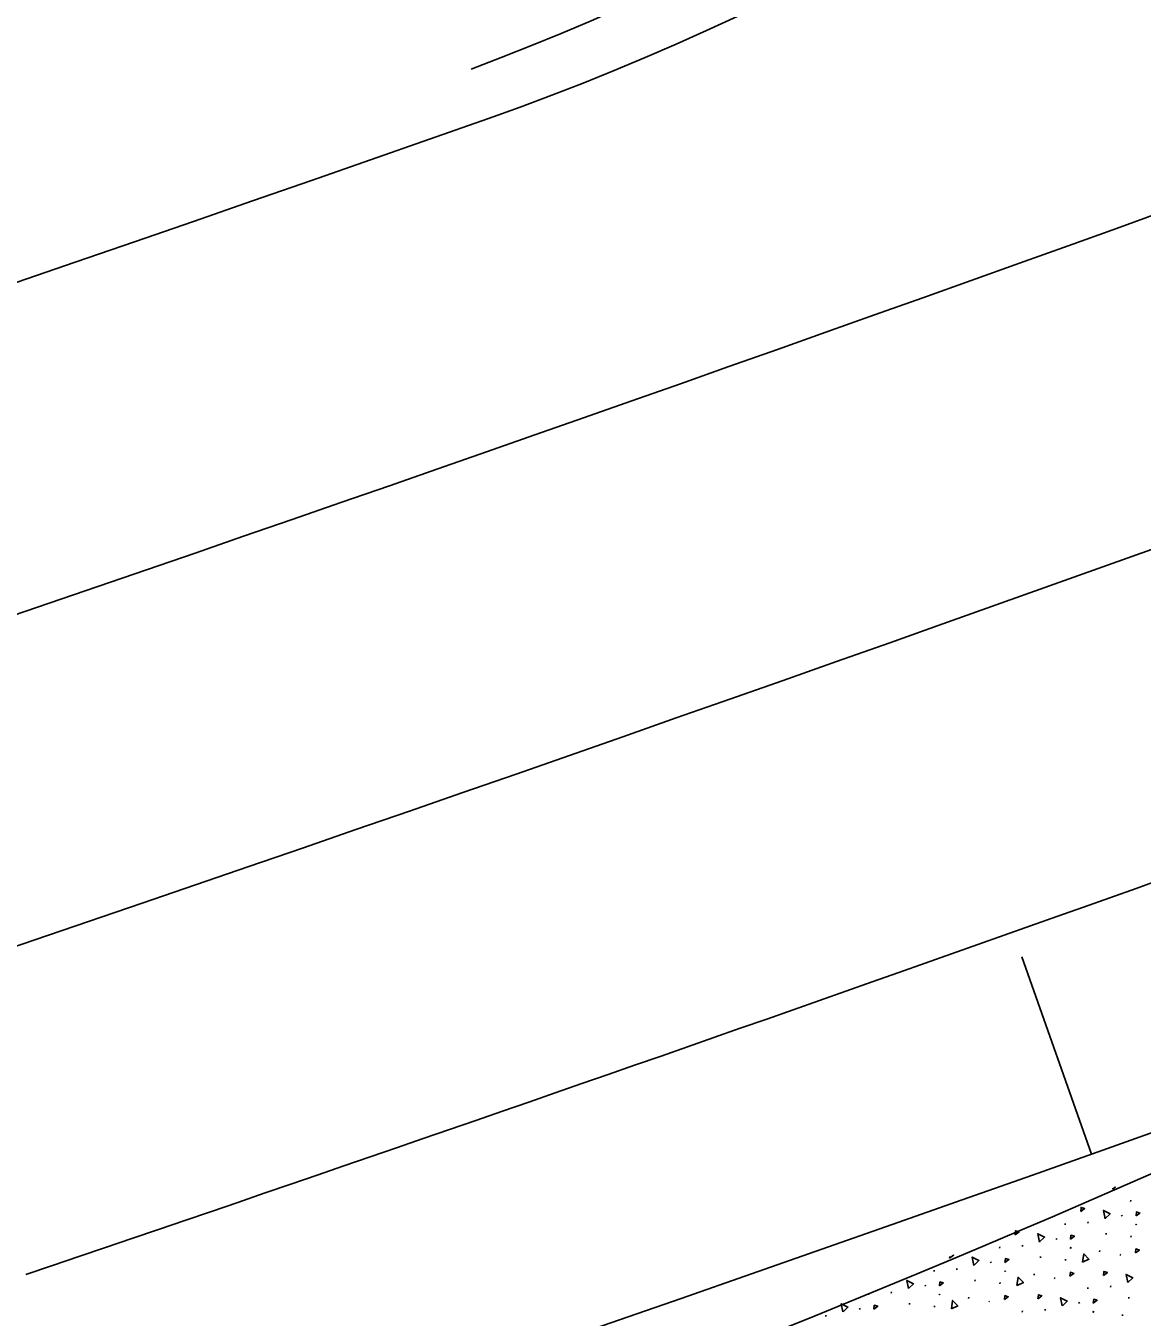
# Model space of a CAD drawing. Extents: x 2338610 to 2351914, y 366540 to 376484.
# Drawn here: x 2348456.29 to 2348498.95, y 367634.41 to 367683.77 of the extents above; entities that cross this region are included whole.
import ezdxf

# ---------------------------------------------------------------- set-up
doc = ezdxf.new("R2010")
doc.units = 0
for name, color, linetype in [('RD_HC_Cl', 7, 'Continuous'), ('RD_PD_ConcMed', 7, 'Continuous'), ('RD_PD_Final_LnLine', 7, 'Continuous'), ('RD_PD_Final_TrvlWay', 7, 'Continuous'), ('RD_PD_PaveShd', 7, 'Continuous'), ('TR SN UNASSIGNED 7', 7, 'Continuous')]:
    doc.layers.add(name, color=color, linetype=linetype)

msp = doc.modelspace()

# ---------------------------------------------------------------- linework, layer by layer
at = {"layer": 'RD_HC_Cl'}
msp.add_arc((2347533.93, 370355.677), 2880.79, 281.440729, 295.940729, dxfattribs=at)
at = {"layer": 'RD_PD_ConcMed'}
for p, q in [((2348497.934, 367639.387), (2348497.827, 367639.307)), ((2348497.827, 367639.307), (2348497.831, 367639.344)), ((2348498.511, 367638.826), (2348498.515, 367638.88)), ((2348496.006, 367637.934), (2348496.011, 367637.989)), ((2348496.878, 367638.003), (2348496.882, 367638.057)), ((2348498.167, 367638.314), (2348498.189, 367638.269)), ((2348498.693, 367637.966), (2348498.726, 367637.942)), ((2348498.719, 367637.961), (2348498.751, 367637.937)), ((2348497.569, 367637.565), (2348497.573, 367637.62)), ((2348498.523, 367637.468), (2348498.527, 367637.523)), ((2348493.502, 367637.043), (2348493.506, 367637.097)), ((2348494.373, 367637.111), (2348494.377, 367637.166)), ((2348495.663, 367637.422), (2348495.685, 367637.377)), ((2348496.189, 367637.074), (2348496.221, 367637.05)), ((2348496.214, 367637.07), (2348496.246, 367637.046)), ((2348497.326, 367636.907), (2348497.331, 367636.961)), ((2348491.592, 367636.667), (2348491.599, 367636.73)), ((2348493.158, 367636.531), (2348493.18, 367636.486)), ((2348495.065, 367636.674), (2348495.069, 367636.729)), ((2348496.018, 367636.577), (2348496.022, 367636.631)), ((2348498.099, 367636.805), (2348498.131, 367636.781)), ((2348490.997, 367636.152), (2348491.001, 367636.206)), ((2348491.868, 367636.22), (2348491.872, 367636.275)), ((2348493.684, 367636.183), (2348493.716, 367636.159)), ((2348493.709, 367636.178), (2348493.741, 367636.155)), ((2348494.822, 367636.016), (2348494.826, 367636.07)), ((2348490.653, 367635.64), (2348490.675, 367635.595)), ((2348492.56, 367635.783), (2348492.564, 367635.837)), ((2348493.513, 367635.686), (2348493.518, 367635.74)), ((2348495.594, 367635.914), (2348495.626, 367635.89)), ((2348496.876, 367635.492), (2348496.88, 367635.546)), ((2348497.747, 367635.56), (2348497.751, 367635.615)), ((2348488.492, 367635.26), (2348488.496, 367635.315)), ((2348489.363, 367635.329), (2348489.368, 367635.383)), ((2348491.179, 367635.292), (2348491.211, 367635.268)), ((2348491.204, 367635.287), (2348491.237, 367635.263)), ((2348492.317, 367635.124), (2348492.321, 367635.179)), ((2348493.09, 367635.022), (2348493.122, 367634.998)), ((2348498.438, 367635.123), (2348498.443, 367635.177)), ((2348488.149, 367634.749), (2348488.171, 367634.703)), ((2348490.055, 367634.892), (2348490.059, 367634.946)), ((2348491.009, 367634.794), (2348491.013, 367634.849)), ((2348494.371, 367634.6), (2348494.375, 367634.655)), ((2348495.242, 367634.669), (2348495.246, 367634.723)), ((2348496.532, 367634.98), (2348496.554, 367634.935)), ((2348497.058, 367634.632), (2348497.09, 367634.608)), ((2348497.083, 367634.627), (2348497.115, 367634.603)), ((2348498.196, 367634.464), (2348498.2, 367634.519)), ((2348486.859, 367634.437), (2348486.863, 367634.492))]:
    msp.add_line(p, q, dxfattribs=at)
for points in [[(2348496.602, 367638.45), (2348496.618, 367638.603), (2348496.751, 367638.561), (2348496.602, 367638.45)], [(2348497.533, 367638.175), (2348497.468, 367638.489), (2348497.724, 367638.362), (2348497.537, 367638.178)], [(2348498.717, 367638.28), (2348498.733, 367638.433), (2348498.866, 367638.392), (2348498.717, 367638.28)], [(2348494.097, 367637.558), (2348494.113, 367637.711), (2348494.246, 367637.67), (2348494.097, 367637.558)], [(2348495.028, 367637.284), (2348494.963, 367637.597), (2348495.219, 367637.471), (2348495.032, 367637.287)], [(2348496.212, 367637.389), (2348496.229, 367637.542), (2348496.361, 367637.501), (2348496.212, 367637.389)], [(2348498.697, 367636.864), (2348498.713, 367637.017), (2348498.845, 367636.976), (2348498.697, 367636.864)], [(2348491.727, 367636.783), (2348491.741, 367636.779), (2348491.592, 367636.667)], [(2348492.523, 367636.392), (2348492.459, 367636.706), (2348492.715, 367636.579), (2348492.528, 367636.396)], [(2348493.708, 367636.498), (2348493.724, 367636.651), (2348493.856, 367636.609), (2348493.708, 367636.498)], [(2348496.671, 367636.515), (2348496.717, 367636.831), (2348496.914, 367636.625), (2348496.676, 367636.516)], [(2348496.192, 367635.973), (2348496.208, 367636.126), (2348496.341, 367636.085), (2348496.192, 367635.973)], [(2348497.471, 367636.007), (2348497.487, 367636.16), (2348497.62, 367636.119), (2348497.471, 367636.007)], [(2348498.402, 367635.732), (2348498.337, 367636.046), (2348498.593, 367635.919), (2348498.406, 367635.736)], [(2348490.019, 367635.501), (2348489.954, 367635.815), (2348490.21, 367635.688), (2348490.023, 367635.505)], [(2348491.203, 367635.606), (2348491.219, 367635.759), (2348491.352, 367635.718), (2348491.203, 367635.606)], [(2348494.166, 367635.623), (2348494.212, 367635.94), (2348494.41, 367635.733), (2348494.171, 367635.625)], [(2348491.661, 367634.732), (2348491.708, 367635.049), (2348491.905, 367634.842), (2348491.667, 367634.734)], [(2348493.687, 367635.082), (2348493.703, 367635.235), (2348493.836, 367635.193), (2348493.687, 367635.082)], [(2348494.966, 367635.116), (2348494.983, 367635.269), (2348495.115, 367635.228), (2348494.966, 367635.116)], [(2348495.897, 367634.841), (2348495.833, 367635.155), (2348496.089, 367635.028), (2348495.902, 367634.845)], [(2348497.082, 367634.946), (2348497.098, 367635.099), (2348497.23, 367635.058), (2348497.082, 367634.946)], [(2348487.514, 367634.61), (2348487.449, 367634.923), (2348487.705, 367634.797), (2348487.518, 367634.613)], [(2348488.698, 367634.715), (2348488.714, 367634.868), (2348488.847, 367634.827), (2348488.698, 367634.715)]]:
    msp.add_lwpolyline(points, dxfattribs=at)
at = {"layer": 'RD_PD_Final_LnLine'}
for centre, radius, start, end in [((2347533.93, 370355.677), 2859.79, 280.380274, 291.465397), ((2347533.93, 370355.677), 2847.79, 280.380274, 290.498626), ((2347533.93, 370355.677), 2871.79, 288.734281, 291.465674), ((2347533.93, 370355.677), 2887.79, 280.380274, 291.594881), ((2348305.978, 368079.244), 480, 288.73428, 299.457), ((2347533.93, 370355.677), 2899.79, 280.380274, 291.348467)]:
    msp.add_arc(centre, radius, start, end, dxfattribs=at)
at = {"layer": 'RD_PD_Final_TrvlWay'}
for centre, radius, start, end in [((2348440.816, 367774.572), 100, 289.35922, 22.71075), ((2347533.93, 370355.677), 2835.79, 283.184746, 289.359215)]:
    msp.add_arc(centre, radius, start, end, dxfattribs=at)
at = {"layer": 'RD_PD_PaveShd'}
msp.add_arc((2348439.699, 367772.06), 96.019, 290.48487, 23.83641, dxfattribs=at)
at = {"layer": 'TR SN UNASSIGNED 7'}
msp.add_line((2348497.021, 367640.644), (2348494.346, 367648.183), dxfattribs=at)

doc.saveas('drawing.dxf')
